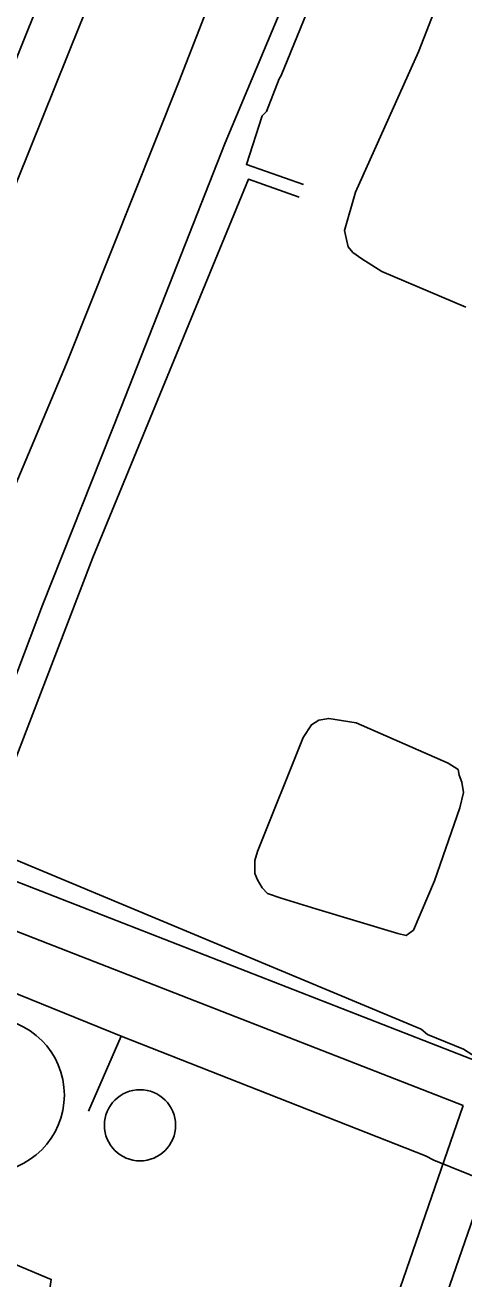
# Model space of a CAD drawing. Extents: x 3567028 to 3605064, y 510945 to 536587.
# Drawn here: x 3590441 to 3590726, y 518073 to 518887 of the extents above; entities that cross this region are included whole.
import ezdxf

# ---------------------------------------------------------------- set-up
doc = ezdxf.new("R2010")
doc.units = 0
for name, color, linetype in [('V-DOMW-TANK', 7, 'Continuous'), ('V-ROAD-CNTR', 7, 'Continuous'), ('V-TOPO-SHOR', 7, 'Continuous'), ('V-UTIL-LINE', 7, 'Continuous')]:
    doc.layers.add(name, color=color, linetype=linetype)

msp = doc.modelspace()

# ---------------------------------------------------------------- linework, layer by layer
at = {"layer": 'V-DOMW-TANK'}
for centre, radius in [((3590416.71, 518192.19), 50.21), ((3590516.04, 518172.57), 23.12)]:
    msp.add_circle(centre, radius, dxfattribs=at)
at = {"layer": 'V-ROAD-CNTR'}
for points in [[(3590692.85, 519482.22), (3590648.85, 519385.41), (3590449.32, 518898.54), (3590270.76, 518454.98), (3590250.81, 518404.56)], [(3590720.59, 519470.76), (3590676.4, 519373.51), (3590477.12, 518887.25), (3590298.62, 518443.86), (3590278.56, 518393.14)], [(3590477.9, 517052.72), (3590477.07, 517103.34), (3590477.62, 517181.69), (3590496.15, 517256.7), (3590515.85, 517329.34), (3590504.59, 517376.54), (3590489.66, 517420.56), (3590486, 517467.33), (3590496.57, 517527.29), (3590563.2, 517695.43), (3590641.5, 517873.09), (3590694.57, 518003.37), (3590761.4, 518196.14), (3590800.74, 518298.22), (3590885.23, 518413.12), (3590918.48, 518479.58)], [(3590278.56, 518393.14), (3590327.42, 518373.02), (3590735.75, 518213.74)], [(3590267.52, 518365.24), (3590316.26, 518345.18), (3590725.92, 518185.37)], [(3590448.04, 517044.04), (3590447.06, 517103.2), (3590447.65, 517185.44), (3590467.1, 517264.23), (3590484.9, 517329.81), (3590475.73, 517368.22), (3590460.04, 517414.48), (3590455.79, 517468.79), (3590467.56, 517535.5), (3590535.52, 517707.01), (3590613.87, 517884.8), (3590666.49, 518013.95), (3590725.92, 518185.37)]]:
    msp.add_lwpolyline(points, dxfattribs=at)
at = {"layer": 'V-TOPO-SHOR'}
for points in [[(3590392.39, 518487.11), (3590468.26, 518667), (3590541.16, 518849.84), (3590601.62, 519004.88)], [(3590727.52, 518703.54), (3590673.08, 518726.66), (3590660.06, 518734.95), (3590654.15, 518739.1), (3590651.19, 518742.65), (3590650.01, 518747.39), (3590648.83, 518753.31), (3590655.95, 518778.16), (3590696.84, 518869.29), (3590742.48, 518986.45)], [(3590634.15, 518959.88), (3590571.33, 518810.17), (3590503.75, 518638.57), (3590452.78, 518510.16), (3590412.47, 518404.24)], [(3590592.37, 518350.27), (3590622, 518424.24), (3590627.33, 518432.52), (3590632.07, 518435.48), (3590638.58, 518436.66), (3590656.34, 518433.69), (3590716.1, 518407.61), (3590722.61, 518403.46), (3590723.2, 518399.91), (3590724.97, 518395.18), (3590726.15, 518388.67), (3590723.78, 518378.61), (3590707.18, 518331.27), (3590693.55, 518299.31), (3590688.81, 518295.76), (3590683.49, 518296.95), (3590630.23, 518312.96), (3590607.74, 518320.08), (3590598.86, 518323.04), (3590595.31, 518326.6), (3590592.36, 518331.92), (3590590.58, 518336.07), (3590590.59, 518344.36), (3590592.37, 518350.27)]]:
    msp.add_lwpolyline(points, dxfattribs=at)
at = {"layer": 'V-UTIL-LINE'}
for points in [[(3591018.79, 519107.4), (3590914.55, 519151.36), (3590913.18, 519152.05), (3590889.18, 519161.67), (3590888.49, 519161.67), (3590755.44, 519215.94), (3590607.75, 518853.83), (3590606.37, 518851.78), (3590598.13, 518830.51), (3590595.39, 518827.77), (3590585.08, 518796.22), (3590622.11, 518783.17)], [(3590619.36, 518774.94), (3590586.44, 518786.62), (3590485.46, 518541.1), (3590413.33, 518353.87), (3590698.62, 518235.03), (3590702.74, 518231.6), (3590726.05, 518221.98), (3590731.54, 518218.55), (3590766.51, 518196.58), (3590784.34, 518188.33), (3590807.7, 518251.43), (3590791.29, 518344.05), (3590793.35, 518347.48), (3590789.93, 518359.83), (3590797.48, 518365.99), (3590779.67, 518412.65)], [(3590503.8, 518230.34), (3590701.32, 518152.71), (3590706.8, 518149.97), (3590812.42, 518107.38), (3590888.67, 518284.31), (3590941.47, 518261.64), (3591007.42, 518424.87), (3590938.15, 518454.4)], [(3590496.77, 517925.77), (3590487.85, 517929.9), (3590525.64, 518033.45), (3590457.06, 518063.68), (3590458.44, 518072.6), (3590324.02, 518128.92), (3590385.16, 518278.43), (3590503.8, 518230.34), (3590482.51, 518181.65)]]:
    msp.add_lwpolyline(points, dxfattribs=at)

doc.saveas('drawing.dxf')
